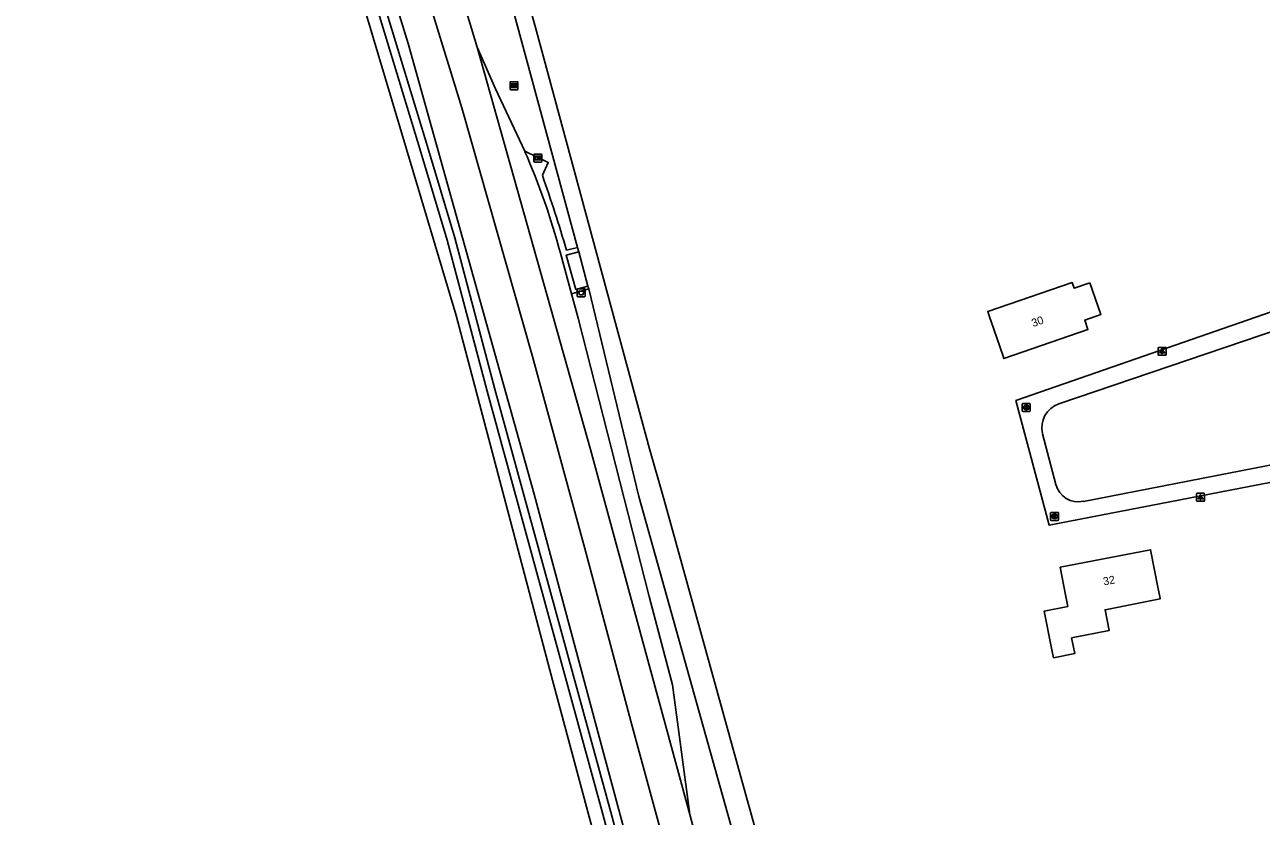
# Model space of a CAD drawing. Extents: x 162675 to 163482, y 379761 to 381227.
# Drawn here: x 162703.7 to 162858.2, y 380472.5 to 380571.5 of the extents above; entities that cross this region are included whole.
import ezdxf

# ---------------------------------------------------------------- set-up
doc = ezdxf.new("R2010")
doc.units = 0
for name, color, linetype in [('IMGEO_Afvalbak', 7, 'Continuous'), ('IMGEO_Haag', 7, 'Continuous'), ('IMGEO_Informatiebord', 7, 'Continuous'), ('IMGEO_Lichtpunt', 7, 'Continuous'), ('IMGEO_Pand', 7, 'Continuous'), ('IMGEO_Pand_nummerreeks', 7, 'Continuous'), ('IMGEO_Rijbaan_lokaal_open', 7, 'Continuous'), ('IMGEO_Rijbaan_regionaal_gesloten', 7, 'Continuous'), ('IMGEO_Rioolput', 7, 'Continuous'), ('IMGEO_Voetpad_gesloten', 7, 'Continuous'), ('IMGEO_Voetpad_open', 7, 'Continuous'), ('IMGEO_Waterloop', 7, 'Continuous'), ('IMGEO_Wegwijzer', 7, 'Continuous')]:
    doc.layers.add(name, color=color, linetype=linetype)

msp = doc.modelspace()

# ---------------------------------------------------------------- linework, layer by layer
at = {"layer": 'IMGEO_Afvalbak'}
for p, q in [((162772.74, 380537.56), (162772.74, 380538.36)), ((162772.74, 380538.36), (162772.74, 380537.56)), ((162772.84, 380538.46), (162773.63, 380538.46)), ((162773.63, 380538.46), (162772.84, 380538.46)), ((162773.63, 380537.46), (162772.84, 380537.46)), ((162772.84, 380537.46), (162773.63, 380537.46)), ((162773.73, 380538.36), (162773.73, 380537.56)), ((162773.73, 380537.56), (162773.73, 380538.36))]:
    msp.add_line(p, q, dxfattribs=at)
msp.add_lwpolyline([(162772.88, 380538.17), (162773.59, 380538.17), (162773.44, 380537.7), (162773.03, 380537.7), (162772.88, 380538.17)], dxfattribs=at)
for centre, start, end in [((162772.84, 380538.36), 90, 180), ((162772.84, 380538.36), 90, 180), ((162772.84, 380537.56), 180, 270), ((162772.84, 380537.56), 180, 270), ((162773.63, 380538.36), 0, 90), ((162773.63, 380538.36), 360, 90), ((162773.63, 380537.56), 270, 0), ((162773.63, 380537.56), 270, 0)]:
    msp.add_arc(centre, 0.1, start, end, dxfattribs=at)
at = {"layer": 'IMGEO_Haag'}
for points in [[(162833.28, 380258.46), (162775.95, 380472.81), (162761.49, 380525.66), (162756.47, 380544.53), (162753.07, 380555.96), (162748.05, 380572.5), (162742.44, 380591.57), (162738.84, 380602.55)], [(162834.27, 380258.61), (162776.92, 380473.04), (162762.45, 380525.92), (162757.44, 380544.8), (162754.02, 380556.25), (162749.01, 380572.79), (162743.39, 380591.86), (162739.8, 380602.82)]]:
    msp.add_lwpolyline(points, dxfattribs=at)
at = {"layer": 'IMGEO_Informatiebord'}
for p, q in [((162767.32, 380554.39), (162767.32, 380555.19)), ((162767.32, 380555.19), (162767.32, 380554.39)), ((162767.42, 380555.29), (162768.21, 380555.29)), ((162768.21, 380555.29), (162767.42, 380555.29)), ((162768.21, 380554.29), (162767.42, 380554.29)), ((162767.42, 380554.29), (162768.21, 380554.29)), ((162768.31, 380555.19), (162768.31, 380554.39)), ((162768.31, 380554.39), (162768.31, 380555.19))]:
    msp.add_line(p, q, dxfattribs=at)
for points in [[(162767.42, 380555.02), (162768.21, 380555.02), (162768.21, 380554.55), (162767.42, 380554.55), (162767.42, 380555.02)], [(162767.49, 380554.95), (162767.49, 380554.62), (162767.76, 380554.62), (162767.76, 380554.83), (162767.87, 380554.83), (162767.87, 380554.62), (162768.14, 380554.62), (162768.14, 380554.95), (162767.87, 380554.95), (162767.87, 380554.87), (162767.76, 380554.87), (162767.76, 380554.95), (162767.49, 380554.95)]]:
    msp.add_lwpolyline(points, dxfattribs=at)
for centre, start, end in [((162767.42, 380555.19), 90, 180), ((162767.42, 380555.19), 90, 180), ((162767.42, 380554.39), 180, 270), ((162767.42, 380554.39), 180, 270), ((162768.21, 380555.19), 0, 90), ((162768.21, 380555.19), 360, 90), ((162768.21, 380554.39), 270, 0), ((162768.21, 380554.39), 270, 0)]:
    msp.add_arc(centre, 0.1, start, end, dxfattribs=at)
at = {"layer": 'IMGEO_Lichtpunt'}
for p, q in [((162845.32, 380531.04), (162845.32, 380530.23)), ((162845.32, 380531.04), (162845.32, 380530.23)), ((162846.22, 380531.13), (162845.41, 380531.13)), ((162846.22, 380531.13), (162845.41, 380531.13)), ((162846.32, 380530.23), (162846.32, 380531.04)), ((162846.32, 380530.23), (162846.32, 380531.04)), ((162845.41, 380530.14), (162846.22, 380530.14)), ((162845.41, 380530.14), (162846.22, 380530.14)), ((162850.11, 380512.81), (162850.11, 380512)), ((162850.11, 380512.81), (162850.11, 380512)), ((162851.01, 380512.91), (162850.2, 380512.91)), ((162851.01, 380512.91), (162850.2, 380512.91)), ((162851.11, 380512), (162851.11, 380512.81)), ((162851.11, 380512), (162851.11, 380512.81)), ((162850.2, 380511.91), (162851.01, 380511.91)), ((162850.2, 380511.91), (162851.01, 380511.91))]:
    msp.add_line(p, q, dxfattribs=at)
for points in [[(162845.69, 380530.7), (162845.73, 380530.68), (162845.54, 380530.41), (162845.51, 380530.44), (162845.69, 380530.7)], [(162845.79, 380530.66), (162845.84, 380530.66), (162845.84, 380530.33), (162845.79, 380530.33), (162845.79, 380530.66)], [(162845.9, 380530.68), (162845.94, 380530.7), (162846.13, 380530.44), (162846.09, 380530.41), (162845.9, 380530.68)], [(162850.48, 380512.47), (162850.52, 380512.45), (162850.34, 380512.18), (162850.3, 380512.21), (162850.48, 380512.47)], [(162850.59, 380512.43), (162850.63, 380512.43), (162850.63, 380512.1), (162850.59, 380512.1), (162850.59, 380512.43)], [(162850.7, 380512.45), (162850.73, 380512.47), (162850.92, 380512.21), (162850.88, 380512.18), (162850.7, 380512.45)]]:
    msp.add_lwpolyline(points, dxfattribs=at)
for centre in [(162845.82, 380530.84), (162850.61, 380512.61)]:
    msp.add_circle(centre, 0.0994, dxfattribs=at)
for centre, start, end in [((162845.41, 380531.04), 90, 180), ((162845.41, 380531.04), 90, 180), ((162846.22, 380531.04), 0, 90), ((162846.22, 380531.04), 0, 90), ((162845.41, 380530.23), 180, 270), ((162845.41, 380530.23), 180, 270), ((162846.22, 380530.23), 270, 0), ((162846.22, 380530.23), 270, 360), ((162850.2, 380512.81), 90, 180), ((162850.2, 380512.81), 90, 180), ((162851.01, 380512.81), 0, 90), ((162851.01, 380512.81), 0, 90), ((162850.2, 380512), 180, 270), ((162850.2, 380512), 180, 270), ((162851.01, 380512), 270, 0), ((162851.01, 380512), 270, 360)]:
    msp.add_arc(centre, 0.0946, start, end, dxfattribs=at)
at = {"layer": 'IMGEO_Pand'}
for points in [[(162836.77, 380539.21), (162838.14, 380535.22), (162836.14, 380534.54), (162836.55, 380533.35), (162826.04, 380529.74), (162825.94, 380530.03), (162824.42, 380534.47), (162824.34, 380534.71), (162824.03, 380535.6), (162834.58, 380539.22), (162834.82, 380538.54), (162836.77, 380539.21)], [(162834.04, 380498.75), (162833.79, 380500), (162833.08, 380503.66), (162844.37, 380505.85), (162845.32, 380500.94), (162845.51, 380500), (162845.56, 380499.7), (162838.68, 380498.35), (162839.19, 380495.74), (162834.51, 380494.83), (162834.89, 380492.87), (162832.23, 380492.35), (162832.04, 380493.32), (162831.09, 380498.18), (162834.04, 380498.75)]]:
    msp.add_lwpolyline(points, dxfattribs=at)
at = {"layer": 'IMGEO_Rijbaan_lokaal_open'}
for points in [[(162766.17, 380555.67), (162769.12, 380554.24), (162768.38, 380552.65)], [(162771.4, 380543.27), (162772.78, 380543.61)], [(162772.78, 380543.61), (162772.93, 380543.05)], [(162772.93, 380543.05), (162771.36, 380542.65), (162772.56, 380538.38), (162774.08, 380538.77)], [(162774.08, 380538.77), (162774.17, 380538.45)], [(162774.17, 380538.45), (162772.03, 380537.84)]]:
    msp.add_lwpolyline(points, dxfattribs=at)
msp.add_arc((162571.82, 380484.23), 208.13, 16.4808, 19.1942, dxfattribs=at)
at = {"layer": 'IMGEO_Rijbaan_regionaal_gesloten'}
for points in [[(162843.14, 380247.81), (162835.6, 380276.1), (162826.23, 380311.17), (162807.86, 380379.44), (162801.46, 380402.48), (162795.45, 380425.78), (162788.92, 380449.59), (162779.6, 380483.79), (162773.68, 380505.98), (162767.16, 380529.98), (162758.34, 380561.08), (162753.96, 380575.32), (162746.99, 380598.08), (162743.65, 380609.98), (162735.76, 380632.97), (162727.66, 380655.65), (162721.15, 380672.97), (162715.24, 380688.66), (162710.25, 380704.14), (162703.71, 380727.9)], [(162760.22, 380568.65), (162756.51, 380580.9), (162751.88, 380596.19), (162747.48, 380610.72), (162743.33, 380622.78), (162738.46, 380636.84), (162736.37, 380643.45), (162734.83, 380647.46), (162734.4, 380647.34), (162732.49, 380652.99), (162729.47, 380661.32), (162726.58, 380669.32), (162726.07, 380671.66)], [(162737.33, 380602.13), (162737.83, 380600.63), (162739, 380597.5), (162757.61, 380535.1), (162769.66, 380489.54), (162783.2, 380439.1), (162797.9, 380384.66), (162817.04, 380314.25), (162824.68, 380286.95), (162831.58, 380259.82), (162835.05, 380247)], [(162741.09, 380603.18), (162751.61, 380569.11), (162767.37, 380512.8), (162775.32, 380483.08), (162791.82, 380421.83), (162801.02, 380387.8), (162816.39, 380330.35), (162829.67, 380281.14), (162837.11, 380253.58), (162838.74, 380247.37)], [(162786.79, 380472.74), (162774.38, 380518.38), (162760.22, 380568.65)], [(162760.22, 380568.65), (162762.54, 380563.42), (162766.17, 380555.67)], [(162772.03, 380537.84), (162770.63, 380542.91)], [(162772.03, 380537.84), (162772.87, 380534.8), (162781.71, 380500), (162784.65, 380488.97), (162786.79, 380472.74)], [(162786.79, 380472.74), (162798.38, 380429.43), (162813.46, 380372.95), (162817.4, 380358.11), (162827.48, 380320.82), (162837.33, 380284.65), (162844.77, 380256.65), (162847.08, 380248.2)]]:
    msp.add_lwpolyline(points, dxfattribs=at)
msp.add_arc((162686.61, 380520.68), 86.91, 14.8143, 23.7362, dxfattribs=at)
at = {"layer": 'IMGEO_Rioolput'}
for p, q in [((162828.34, 380523.19), (162828.34, 380524.05)), ((162828.41, 380524.12), (162829.27, 380524.12)), ((162829.27, 380523.12), (162828.41, 380523.12)), ((162828.85, 380523.34), (162828.82, 380523.34)), ((162828.83, 380523.9), (162828.85, 380523.9)), ((162829.34, 380524.05), (162829.34, 380523.19)), ((162831.88, 380509.59), (162831.88, 380510.44)), ((162831.95, 380510.51), (162832.81, 380510.51)), ((162832.81, 380509.51), (162831.95, 380509.51)), ((162832.39, 380509.73), (162832.36, 380509.73)), ((162832.37, 380510.29), (162832.39, 380510.29)), ((162832.88, 380510.44), (162832.88, 380509.59))]:
    msp.add_line(p, q, dxfattribs=at)
for points in [[(162828.34, 380523.19), (162828.34, 380524.05)], [(162828.41, 380524.12), (162829.27, 380524.12)], [(162829.27, 380523.12), (162828.41, 380523.12)], [(162828.93, 380523.82), (162828.68, 380523.82), (162828.68, 380523.42)], [(162828.68, 380523.42), (162828.8, 380523.42), (162828.8, 380523.58), (162828.81, 380523.58)], [(162828.85, 380523.74), (162828.8, 380523.74), (162828.8, 380523.66)], [(162828.8, 380523.66), (162828.85, 380523.66)], [(162828.86, 380523.55), (162828.93, 380523.42), (162829.07, 380523.42), (162829, 380523.55)], [(162829.34, 380524.05), (162829.34, 380523.19)], [(162831.88, 380509.59), (162831.88, 380510.44)], [(162831.95, 380510.51), (162832.81, 380510.51)], [(162832.81, 380509.51), (162831.95, 380509.51)], [(162832.47, 380510.21), (162832.21, 380510.21), (162832.21, 380509.81)], [(162832.21, 380509.81), (162832.34, 380509.81), (162832.34, 380509.98), (162832.35, 380509.98)], [(162832.39, 380510.13), (162832.34, 380510.13), (162832.34, 380510.05)], [(162832.34, 380510.05), (162832.39, 380510.05)], [(162832.4, 380509.95), (162832.47, 380509.81), (162832.61, 380509.81), (162832.54, 380509.94)], [(162832.88, 380510.44), (162832.88, 380509.59)]]:
    msp.add_lwpolyline(points, dxfattribs=at)
for centre, radius, start, end in [((162828.42, 380524.04), 0.0765, 91.552, 178.448), ((162828.42, 380524.04), 0.0765, 91.552, 178.448), ((162828.42, 380523.2), 0.0765, 181.552, 268.448), ((162828.42, 380523.2), 0.0765, 181.552, 268.448), ((162828.81, 380523.53), 0.0533, 26.0293, 88.6989), ((162828.86, 380523.64), 0.0964, 77.0061, 93.1865), ((162828.84, 380523.85), 0.19, 274.7715, 282.9687), ((162828.87, 380523.7), 0.0378, 276.6634, 79.6772), ((162828.93, 380523.71), 0.109, 350.3612, 89.416), ((162828.93, 380523.71), 0.112, 277.5842, 350.9817), ((162828.91, 380523.49), 0.108, 29.5134, 73.7905), ((162829.26, 380524.04), 0.0765, 1.552, 88.448), ((162829.26, 380524.04), 0.0765, 1.552, 88.448), ((162829.26, 380523.2), 0.0765, 271.552, 358.448), ((162829.26, 380523.2), 0.0765, 271.552, 358.448), ((162831.95, 380510.44), 0.0765, 91.552, 178.448), ((162831.95, 380510.44), 0.0765, 91.552, 178.448), ((162831.95, 380509.59), 0.0765, 181.552, 268.448), ((162831.95, 380509.59), 0.0765, 181.552, 268.448), ((162832.35, 380509.92), 0.0533, 26.0293, 88.6989), ((162832.4, 380510.04), 0.0964, 77.0061, 93.1865), ((162832.38, 380510.24), 0.19, 274.7715, 282.9687), ((162832.41, 380510.09), 0.0378, 276.6634, 79.6772), ((162832.47, 380510.1), 0.109, 350.3612, 89.416), ((162832.46, 380510.1), 0.112, 277.5842, 350.9817), ((162832.45, 380509.89), 0.108, 29.5134, 73.7905), ((162832.8, 380510.44), 0.0765, 1.552, 88.448), ((162832.8, 380510.44), 0.0765, 1.552, 88.448), ((162832.8, 380509.59), 0.0765, 271.552, 358.448), ((162832.8, 380509.59), 0.0765, 271.552, 358.448)]:
    msp.add_arc(centre, radius, start, end, dxfattribs=at)
for centre, major_axis, ratio, start_param, end_param in [((162828.83, 380523.62), (-0.387, 0.002), 0.722429, 4.712389, 7.853982), ((162828.85, 380523.62), (-0.39, 0.002), 0.717154, 1.570796, 4.712389), ((162832.37, 380510.01), (-0.387, 0.002), 0.722429, 4.712389, 7.853982), ((162832.39, 380510.01), (-0.39, 0.002), 0.717154, 1.570796, 4.712389)]:
    msp.add_ellipse(centre, major_axis=major_axis, ratio=ratio, start_param=start_param, end_param=end_param, dxfattribs=at)
at = {"layer": 'IMGEO_Voetpad_gesloten'}
msp.add_lwpolyline([(162772.93, 380543.05), (162774.08, 380538.77)], dxfattribs=at)
at = {"layer": 'IMGEO_Voetpad_open'}
for points in [[(162872.76, 380516.95), (162870.7, 380516.44), (162831.68, 380508.92), (162827.54, 380524.49), (162863.53, 380536.98), (162867.16, 380537.95)], [(162867.68, 380535.96), (162865.17, 380535.02), (162832.92, 380524.06)], [(162830.88, 380520.34), (162832.54, 380514.01)], [(162836, 380511.89), (162872.31, 380518.94)]]:
    msp.add_lwpolyline(points, dxfattribs=at)
for centre, radius, start, end in [((162833.93, 380521.09), 3.14, 108.853, 193.6758), ((162835.34, 380514.71), 2.89, 194.0451, 283.0784)]:
    msp.add_arc(centre, radius, start, end, dxfattribs=at)
at = {"layer": 'IMGEO_Waterloop'}
for points in [[(162732.55, 380692.05), (162772.78, 380543.61)], [(162810.28, 380415.59), (162808.83, 380421.22), (162793.32, 380477.02), (162783.54, 380512.22), (162781.76, 380518.45), (162767.63, 380570.63), (162754.58, 380617.79), (162747.47, 380643.78), (162743.23, 380660.08)], [(162851.52, 380248.65), (162851.46, 380248.89), (162848.33, 380260.66), (162828.31, 380335.86), (162817.91, 380373.89), (162806.35, 380417.28), (162799.14, 380445.75), (162790.57, 380476.35), (162780.44, 380512.49), (162774.17, 380538.45)]]:
    msp.add_lwpolyline(points, dxfattribs=at)
at = {"layer": 'IMGEO_Wegwijzer'}
for p, q in [((162764.34, 380563.43), (162764.34, 380564.23)), ((162764.34, 380564.23), (162764.34, 380563.43)), ((162764.44, 380564.33), (162765.23, 380564.33)), ((162765.23, 380564.33), (162764.44, 380564.33)), ((162765.23, 380563.33), (162764.44, 380563.33)), ((162764.44, 380563.33), (162765.23, 380563.33)), ((162765.33, 380564.23), (162765.33, 380563.43)), ((162765.33, 380563.43), (162765.33, 380564.23))]:
    msp.add_line(p, q, dxfattribs=at)
for points in [[(162764.44, 380564.07), (162765.23, 380564.07), (162765.23, 380563.6), (162764.44, 380563.6), (162764.44, 380564.07)], [(162764.51, 380563.92), (162764.51, 380563.83), (162764.51, 380563.75), (162764.92, 380563.75), (162764.92, 380563.67), (162765.16, 380563.83), (162764.92, 380564), (162764.92, 380563.92), (162764.51, 380563.92)]]:
    msp.add_lwpolyline(points, dxfattribs=at)
for centre, start, end in [((162764.44, 380564.23), 90, 180), ((162764.44, 380564.23), 90, 180), ((162764.44, 380563.43), 180, 270), ((162764.44, 380563.43), 180, 270), ((162765.23, 380564.23), 0, 90), ((162765.23, 380564.23), 360, 90), ((162765.23, 380563.43), 270, 0), ((162765.23, 380563.43), 270, 0)]:
    msp.add_arc(centre, 0.1, start, end, dxfattribs=at)

# ---------------------------------------------------------------- texts
at = {"layer": 'IMGEO_Pand_nummerreeks'}
for s, rotation, p in [('30', 18.9227, (162829.7, 380533.66)), ('32', 10.9875, (162838.54, 380501.37))]:
    msp.add_text(s, height=1, rotation=rotation, dxfattribs=at).set_placement(p)

doc.saveas('drawing.dxf')
